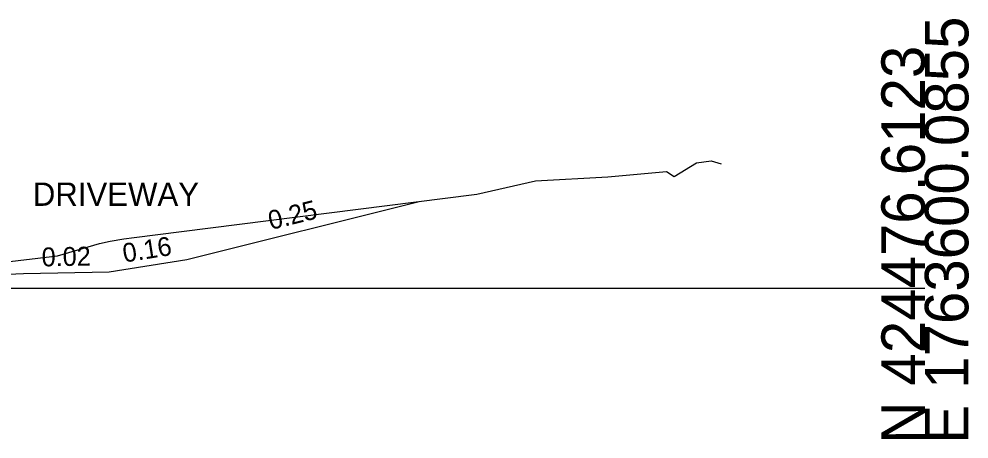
# Model space of a CAD drawing. Extents: x -26 to 3203, y -11010 to 4024.
# Drawn here: x 2141.7 to 2202.8, y -9.7 to 17.3 of the extents above; entities that cross this region are included whole.
import ezdxf

# ---------------------------------------------------------------- set-up
doc = ezdxf.new("R2010")
doc.units = 0
for name, color, linetype in [('Exist Cross Section Cell', 7, 'Continuous'), ('Exist XS Ground Line', 7, 'Continuous'), ('Prop CMT Conc Surface', 7, 'Continuous'), ('Prop CMT Template Flag', 7, 'Continuous'), ('Prop XS SE Text', 7, 'Continuous'), ('Prop XS Side Slope Text', 7, 'Continuous'), ('Scratch_Level_0', 7, 'Continuous')]:
    doc.layers.add(name, color=color, linetype=linetype)

msp = doc.modelspace()

# ---------------------------------------------------------------- linework, layer by layer
at = {"layer": 'Exist Cross Section Cell'}
msp.add_line((2100, 0), (2200, 0), dxfattribs=at)
at = {"layer": 'Exist XS Ground Line'}
msp.add_lwpolyline([(2136.192, 1.147), (2144.172, 2.092), (2146.877, 2.877), (2147.574, 3.031), (2148.442, 3.182), (2149.121, 3.278), (2152.156, 3.658), (2170.988, 6.041), (2171.167, 6.061), (2174.939, 6.917), (2179.599, 7.173), (2183.362, 7.517), (2183.857, 7.202), (2185.311, 8.082), (2186.239, 8.202), (2186.884, 8.001)], dxfattribs=at)
msp.add_lwpolyline([(2136.192, 1.147), (2144.172, 2.092), (2146.877, 2.877), (2147.574, 3.031), (2148.442, 3.182), (2149.121, 3.278), (2152.156, 3.658), (2170.988, 6.041), (2171.167, 6.061), (2174.939, 6.917), (2179.599, 7.173), (2183.362, 7.517), (2183.857, 7.202), (2185.311, 8.082), (2186.239, 8.202), (2186.884, 8.001)], dxfattribs=at)
msp.add_lwpolyline([(2136.192, 1.147), (2144.172, 2.092), (2146.877, 2.877), (2147.574, 3.031), (2148.442, 3.182), (2149.121, 3.278), (2152.156, 3.658), (2170.988, 6.041), (2171.167, 6.061), (2174.939, 6.917), (2179.599, 7.173), (2183.362, 7.517), (2183.857, 7.202), (2185.311, 8.082), (2186.239, 8.202), (2186.884, 8.001)], dxfattribs=at)
msp.add_lwpolyline([(2136.192, 1.147), (2144.172, 2.092), (2146.877, 2.877), (2147.574, 3.031), (2148.442, 3.182), (2149.121, 3.278), (2152.156, 3.658), (2170.988, 6.041), (2171.167, 6.061), (2174.939, 6.917), (2179.599, 7.173), (2183.362, 7.517), (2183.857, 7.202), (2185.311, 8.082), (2186.239, 8.202), (2186.884, 8.001)], dxfattribs=at)
msp.add_lwpolyline([(2136.192, 1.147), (2144.172, 2.092), (2146.877, 2.877), (2147.574, 3.031), (2148.442, 3.182), (2149.121, 3.278), (2152.156, 3.658), (2170.988, 6.041), (2171.167, 6.061), (2174.939, 6.917), (2179.599, 7.173), (2183.362, 7.517), (2183.857, 7.202), (2185.311, 8.082), (2186.239, 8.202), (2186.884, 8.001)], dxfattribs=at)
at = {"layer": 'Prop CMT Conc Surface'}
msp.add_lwpolyline([(2138, 0.785), (2142, 0.945), (2147.501, 1.055)], dxfattribs=at)
at = {"layer": 'Prop CMT Template Flag'}
msp.add_lwpolyline([(2147.501, 1.055), (2152.501, 1.855), (2167.457, 5.594)], dxfattribs=at)

# ---------------------------------------------------------------- texts
at = {"layer": 'Exist Cross Section Cell'}
for s, p in [('E 1763600.0855', (2202.8, -10)), ('N 424476.6123', (2200, -10))]:
    msp.add_text(s, height=2.8, rotation=90, dxfattribs=at).set_placement(p)
at = {"layer": 'Prop XS SE Text'}
msp.add_text('DRIVEWAY', height=1.5, rotation=360, dxfattribs=at).set_placement((2142.59, 5.307))
at = {"layer": 'Prop XS Side Slope Text'}
for s, rotation, p in [('0.25', 14.03624, (2157.914, 3.751)), ('0.16', 9.09028, (2148.474, 1.652)), ('0.02', 1.14576, (2143.17, 1.406))]:
    msp.add_text(s, height=1.215, rotation=rotation, dxfattribs=at).set_placement(p)
at = {"layer": 'Scratch_Level_0'}
for s, p in [('Exterior Boundary', (2167.298, 5.584)), ('RT_Slope_Cut', (2167.353, 5.584)), ('RT_SS_Cut_1BrkPnt', (2152.351, 1.845)), ('RT_Berm_A', (2141.917, 0.935)), ('RT_GS_OS_CTL', (2147.394, 1.045))]:
    msp.add_text(s, height=0.02, dxfattribs=at).set_placement(p)

doc.saveas('drawing.dxf')
